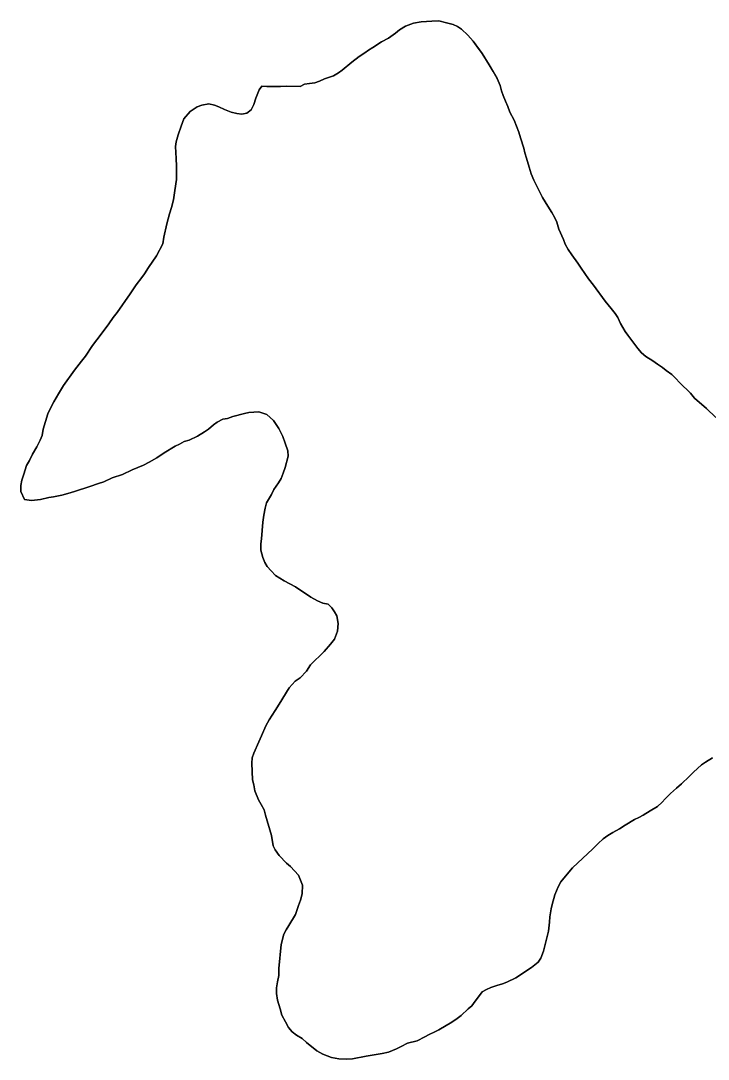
# Model space of a CAD drawing. Extents: x 3187622 to 3225504, y 800805 to 826213.
# Drawn here: x 3200653 to 3201106, y 814153 to 814837 of the extents above; entities that cross this region are included whole.
import ezdxf

# ---------------------------------------------------------------- set-up
doc = ezdxf.new("R2010")
doc.units = 0
doc.layers.add('V-SITE-VEGE', color=7, linetype='Continuous')
doc.layers.add('V-TOPO-SHOR', color=7, linetype='Continuous')

msp = doc.modelspace()

# ---------------------------------------------------------------- linework, layer by layer
at = {"layer": 'V-SITE-VEGE'}
for points in [[(3200756.7, 814761.91), (3200758.57, 814767.63), (3200760.41, 814772.36), (3200764.52, 814777.28), (3200769.08, 814780.2), (3200772.11, 814781.4), (3200776.89, 814782.31), (3200780.63, 814781.48), (3200783.36, 814780.18), (3200787.08, 814778.6), (3200791.56, 814776.76), (3200795.3, 814775.94), (3200798.54, 814775.38), (3200801.81, 814776.07), (3200804.61, 814778.27), (3200806.43, 814781.74), (3200807.76, 814785.97), (3200809.87, 814791.44), (3200811.67, 814793.91), (3200814.92, 814793.59), (3200820.69, 814793.73), (3200823.94, 814793.67), (3200827.7, 814793.85), (3200836.96, 814793.67), (3200839.75, 814795.12), (3200843.01, 814795.56), (3200846.53, 814795.99), (3200849.81, 814797.18), (3200853.09, 814798.62), (3200858.89, 814800.76), (3200862.19, 814802.7), (3200864.72, 814804.41), (3200871.09, 814809.79), (3200875.92, 814813.46), (3200879.47, 814815.89), (3200882.01, 814817.6), (3200884.8, 814819.29), (3200890.63, 814823.19), (3200895.19, 814825.61), (3200899.76, 814828.78), (3200902.31, 814830.98), (3200906.36, 814833.41), (3200911.66, 814835.31), (3200916.68, 814836.21), (3200923.71, 814836.83), (3200928.22, 814836.99), (3200933.45, 814835.64), (3200937.69, 814834.55), (3200940.67, 814833.24), (3200943.14, 814831.44), (3200947.32, 814827.6), (3200951, 814823.53), (3200956.85, 814815.4), (3200961.47, 814808.05), (3200966.81, 814798.93), (3200968.72, 814794.38), (3200969.66, 814790.86), (3200970.6, 814787.83), (3200972.28, 814784.04), (3200973.71, 814780.51), (3200975.15, 814776.72), (3200977.8, 814771.41), (3200979.48, 814767.62), (3200980.9, 814763.59), (3200982.08, 814759.81), (3200984.2, 814753.01), (3200984.9, 814749.99), (3200986.08, 814746.46), (3200987.72, 814740.42), (3200989.14, 814736.13), (3200990.81, 814731.84), (3200996.6, 814720.46), (3201000, 814714.88), (3201002.67, 814710.57), (3201004.61, 814707.03), (3201006.05, 814704.24), (3201007.22, 814699.71), (3201010.35, 814692.89), (3201011.54, 814689.86), (3201013.47, 814686.32), (3201015.91, 814682.77), (3201019.81, 814677.18), (3201022, 814673.88), (3201026.88, 814667.02), (3201030.05, 814662.7), (3201037.86, 814652.28), (3201041.78, 814647.45), (3201044.47, 814644.14), (3201046.17, 814641.35), (3201047.85, 814637.57), (3201051, 814632.24), (3201052.7, 814629.71), (3201054.66, 814627.16), (3201059.3, 814621.06), (3201061.75, 814618.26), (3201064.71, 814615.7), (3201069.16, 814612.86), (3201072.38, 814610.79), (3201075.59, 814608.47), (3201078.05, 814606.43), (3201081.76, 814603.85)], [(3200813.63, 814480.04), (3200812.44, 814483.32), (3200811.03, 814488.1), (3200811.11, 814492.36), (3200811.42, 814495.61), (3200812.39, 814506.61), (3200812.97, 814511.11), (3200813.82, 814515.85), (3200814.89, 814519.34), (3200818, 814524.79), (3200819.56, 814528.01), (3200822.65, 814532.46), (3200824.46, 814535.43), (3200825.78, 814538.91), (3200827.11, 814542.64), (3200829, 814550.12), (3200828.82, 814553.63), (3200827.17, 814558.67), (3200825.5, 814562.96), (3200822.84, 814568.27), (3200819.44, 814573.6), (3200815.01, 814577.44), (3200809.78, 814579.3), (3200806.52, 814579.11), (3200803.26, 814578.92), (3200800.25, 814578.23), (3200792.69, 814576.12), (3200789.16, 814574.94), (3200786.15, 814574.49), (3200782.35, 814572.56), (3200779.81, 814570.61), (3200776.5, 814567.92), (3200773.96, 814566.21), (3200769.4, 814563.3), (3200763.84, 814560.65), (3200760.56, 814559.71), (3200757.52, 814558.02), (3200754.74, 814556.57), (3200747.39, 814552.2), (3200742.57, 814549.04), (3200737.51, 814546.13), (3200733.71, 814544.2), (3200726.39, 814541.08), (3200720.07, 814537.95), (3200713.26, 814535.83), (3200707.7, 814533.18), (3200704.18, 814531.99), (3200698.38, 814530.1), (3200688.29, 814526.79), (3200684.01, 814525.37), (3200679.98, 814524.45), (3200674.45, 814523.3), (3200671.44, 814522.86), (3200665.9, 814521.46), (3200660.13, 814520.82), (3200655.38, 814521.42), (3200652.98, 814526.72), (3200653.06, 814530.73), (3200653.62, 814534.22), (3200654.95, 814538.2), (3200656.82, 814543.93), (3200658.63, 814547.15), (3200660.72, 814551.37), (3200663.57, 814556.32), (3200665.65, 814560.54), (3200666.97, 814563.77), (3200667.8, 814567.76), (3200670.75, 814577.97), (3200672.31, 814581.2), (3200674.66, 814585.92), (3200677.76, 814591.11), (3200681.13, 814596.56), (3200688.34, 814606.69), (3200692.96, 814612.61), (3200695.53, 814616.07), (3200700.17, 814622.99), (3200705.83, 814630.4), (3200710.97, 814637.31), (3200713.81, 814641.51), (3200716.37, 814644.72), (3200725.12, 814657.07), (3200729, 814663.01), (3200732.59, 814667.7), (3200734.39, 814670.17), (3200736.98, 814674.38), (3200742.39, 814682.04), (3200746.55, 814689.97), (3200747.14, 814694.47), (3200749.06, 814703.2), (3200750.94, 814709.67), (3200752.27, 814713.9), (3200753.62, 814718.89), (3200753.93, 814722.14), (3200754.49, 814725.13), (3200755.63, 814732.37), (3200755.46, 814736.39), (3200755.55, 814741.15), (3200755.4, 814746.15), (3200754.8, 814754.18), (3200755.36, 814757.18), (3200756.7, 814761.91)], [(3201081.76, 814603.85), (3201089.37, 814595.94), (3201091.58, 814593.89), (3201094.05, 814591.59), (3201096.74, 814588.28), (3201104.62, 814581.37), (3201110.77, 814575.49)], [(3200989.31, 814213.16), (3200978.91, 814206.34), (3200973.09, 814203.45), (3200970.31, 814202.25), (3200966.54, 814201.33), (3200962.5, 814199.9), (3200959.72, 814198.7), (3200956.94, 814197), (3200954.37, 814193.79), (3200952.31, 814190.83), (3200950, 814187.87), (3200947.71, 814185.91), (3200943.11, 814181.49), (3200940.32, 814179.54), (3200936.76, 814177.1), (3200928.4, 814172.01), (3200925.62, 814170.81), (3200921.83, 814168.88), (3200919.04, 814167.43), (3200913.98, 814164.77), (3200907.69, 814163.14), (3200903.39, 814160.97), (3200900.36, 814159.52), (3200895.06, 814157.37), (3200891.03, 814156.45), (3200880.48, 814154.65), (3200871.43, 814152.82), (3200867.16, 814152.65), (3200862.41, 814152.99), (3200857.67, 814153.84), (3200851.95, 814155.95), (3200847.99, 814158.28), (3200841.08, 814163.67), (3200838.37, 814166.23), (3200834.66, 814168.56), (3200831.69, 814170.62), (3200829.25, 814173.67), (3200827.31, 814177.21), (3200824.9, 814181.77), (3200823.72, 814185.8), (3200822.08, 814191.59), (3200821.41, 814195.86), (3200821.48, 814199.62), (3200822.06, 814203.61), (3200822.9, 814207.86), (3200822.98, 814212.36), (3200824.54, 814228.36), (3200826.18, 814235.09), (3200827.73, 814237.82), (3200829.54, 814240.79), (3200833.94, 814247.97), (3200835.81, 814253.94), (3200837.13, 814257.42), (3200838.21, 814261.66), (3200838.57, 814267.41), (3200835.95, 814273.98), (3200830.54, 814279.59), (3200828.08, 814281.89), (3200823.17, 814287), (3200820.48, 814290.55), (3200819.29, 814293.33), (3200818.17, 814300.12), (3200814.17, 814313.47), (3200813.23, 814316.99), (3200811.3, 814320.54), (3200809.6, 814323.58), (3200807.21, 814329.63), (3200806.54, 814333.4), (3200805.6, 814336.68), (3200805.06, 814347.71), (3200805.38, 814351.21), (3200806.44, 814354.44), (3200809.84, 814361.89), (3200811.42, 814365.87), (3200814.3, 814372.33), (3200816.63, 814376.29), (3200820.51, 814382.47), (3200823.09, 814386.68), (3200829.81, 814397.32), (3200833.65, 814401.76), (3200836.95, 814403.95), (3200841.04, 814408.38), (3200843.88, 814412.58), (3200852.82, 814421.42), (3200856.92, 814426.1), (3200859.49, 814429.56), (3200861.59, 814434.78), (3200861.94, 814439.78), (3200861.03, 814444.81), (3200859.58, 814447.59), (3200857.88, 814450.13), (3200855.42, 814452.43), (3200851.93, 814453.25), (3200848.46, 814454.82), (3200843.99, 814457.16), (3200833.85, 814463.87), (3200826.42, 814468.02), (3200820.72, 814471.38), (3200817.78, 814474.45), (3200815.32, 814477.25), (3200813.63, 814480.04)], [(3201108.44, 814351.37), (3201103.88, 814348.45), (3201101.34, 814346.74), (3201098.54, 814344.29), (3201095.98, 814341.84), (3201093.17, 814338.89), (3201088.07, 814334.23), (3201084.76, 814331.29), (3201080.94, 814327.85), (3201077.36, 814324.17), (3201075.31, 814321.95), (3201072.26, 814319.26), (3201067.44, 814316.34), (3201062.87, 814313.42), (3201060.09, 814311.98), (3201057.06, 814310.53), (3201050.98, 814306.89), (3201047.18, 814304.46), (3201042.87, 814302.04), (3201039.57, 814300.1), (3201036.53, 814297.9), (3201033.21, 814294.71), (3201029.64, 814291.28), (3201016.37, 814278.76), (3201011.76, 814273.34), (3201008.68, 814269.64), (3201006.86, 814266.17), (3201004.76, 814260.95), (3201002.88, 814254.72), (3201002.32, 814251.73), (3201001.47, 814246.48), (3201001.15, 814242.98), (3201000.54, 814236.98), (3200997.28, 814223.77), (3200995.44, 814219.3), (3200993.63, 814216.58), (3200989.31, 814213.16)]]:
    msp.add_lwpolyline(points, dxfattribs=at)
at = {"layer": 'V-TOPO-SHOR'}
for points in [[(3201044.47, 814644.14), (3201041.78, 814647.45), (3201037.86, 814652.28), (3201030.05, 814662.7), (3201026.88, 814667.02), (3201022, 814673.88), (3201019.81, 814677.18), (3201015.91, 814682.77), (3201013.47, 814686.32), (3201011.54, 814689.86), (3201010.35, 814692.89), (3201007.22, 814699.71), (3201006.05, 814704.24), (3201004.61, 814707.03), (3201002.67, 814710.57), (3201000, 814714.88), (3200996.6, 814720.46), (3200990.81, 814731.84), (3200989.14, 814736.13), (3200987.72, 814740.42), (3200986.08, 814746.46), (3200984.9, 814749.99), (3200984.2, 814753.01), (3200982.08, 814759.81), (3200980.9, 814763.59), (3200979.48, 814767.62), (3200977.8, 814771.41), (3200975.15, 814776.72), (3200973.71, 814780.51), (3200972.28, 814784.04), (3200970.6, 814787.83), (3200969.66, 814790.86), (3200968.72, 814794.38), (3200966.81, 814798.93), (3200964.14, 814803.49), (3200961.47, 814808.05), (3200956.85, 814815.4), (3200953.2, 814820.48), (3200951, 814823.53), (3200947.32, 814827.6), (3200943.14, 814831.44), (3200940.67, 814833.24), (3200937.69, 814834.55), (3200933.45, 814835.64), (3200928.22, 814836.99), (3200923.71, 814836.83), (3200916.68, 814836.21), (3200911.66, 814835.31), (3200906.36, 814833.41), (3200902.31, 814830.98), (3200899.76, 814828.78), (3200895.19, 814825.61), (3200890.63, 814823.19), (3200884.8, 814819.29), (3200882.01, 814817.6), (3200879.47, 814815.89), (3200875.92, 814813.46), (3200871.09, 814809.79), (3200864.72, 814804.41), (3200862.19, 814802.7), (3200858.89, 814800.76), (3200853.09, 814798.62), (3200849.81, 814797.18), (3200846.53, 814795.99), (3200843.01, 814795.56), (3200839.75, 814795.12), (3200836.96, 814793.67), (3200833.21, 814793.74), (3200827.7, 814793.85), (3200823.94, 814793.67), (3200820.69, 814793.73), (3200814.92, 814793.59), (3200811.67, 814793.91), (3200809.87, 814791.44), (3200807.76, 814785.97), (3200806.43, 814781.74), (3200804.61, 814778.27), (3200801.81, 814776.07), (3200798.54, 814775.38), (3200795.3, 814775.94), (3200791.56, 814776.76), (3200787.08, 814778.6), (3200783.36, 814780.18), (3200780.63, 814781.48), (3200776.89, 814782.31), (3200772.11, 814781.4), (3200769.08, 814780.2), (3200764.52, 814777.29), (3200760.41, 814772.36), (3200758.57, 814767.63), (3200756.7, 814761.91), (3200755.36, 814757.18), (3200754.8, 814754.18), (3200755.4, 814746.15), (3200755.55, 814741.14), (3200755.46, 814736.39), (3200755.63, 814732.37), (3200754.49, 814725.13), (3200753.93, 814722.14), (3200753.62, 814718.89), (3200752.27, 814713.9)], [(3200752.27, 814713.9), (3200750.94, 814709.67), (3200749.06, 814703.2), (3200747.14, 814694.47), (3200746.55, 814689.97), (3200742.39, 814682.04), (3200736.98, 814674.38), (3200734.39, 814670.17), (3200732.59, 814667.7), (3200729, 814663.01), (3200725.12, 814657.07), (3200716.37, 814644.72), (3200713.81, 814641.51), (3200710.97, 814637.31), (3200705.83, 814630.4), (3200700.17, 814622.99), (3200695.53, 814616.07), (3200692.96, 814612.61), (3200688.34, 814606.69), (3200681.13, 814596.56), (3200677.76, 814591.11), (3200674.66, 814585.92), (3200672.31, 814581.2), (3200670.75, 814577.97), (3200667.8, 814567.76), (3200666.97, 814563.77), (3200665.65, 814560.54), (3200663.57, 814556.32), (3200660.72, 814551.37), (3200658.63, 814547.15), (3200656.82, 814543.93), (3200654.95, 814538.2), (3200653.62, 814534.22), (3200653.06, 814530.73), (3200652.98, 814526.72), (3200655.38, 814521.42), (3200660.13, 814520.82), (3200665.9, 814521.46), (3200671.44, 814522.86), (3200674.45, 814523.3), (3200679.98, 814524.45), (3200684.01, 814525.37), (3200688.29, 814526.79), (3200698.38, 814530.1), (3200704.18, 814531.99), (3200707.7, 814533.18), (3200713.26, 814535.83), (3200720.07, 814537.95), (3200726.39, 814541.08), (3200733.71, 814544.2), (3200737.51, 814546.13), (3200742.57, 814549.04), (3200747.39, 814552.2), (3200754.74, 814556.57), (3200757.52, 814558.02), (3200760.56, 814559.71), (3200763.84, 814560.65), (3200769.4, 814563.3), (3200773.96, 814566.21), (3200776.5, 814567.92), (3200779.81, 814570.61), (3200782.35, 814572.56), (3200786.15, 814574.49), (3200789.16, 814574.94), (3200792.69, 814576.12), (3200800.25, 814578.23), (3200803.26, 814578.92), (3200806.52, 814579.11), (3200809.78, 814579.3), (3200815.01, 814577.44), (3200819.44, 814573.6), (3200822.84, 814568.27), (3200825.5, 814562.96), (3200827.17, 814558.67), (3200828.82, 814553.63), (3200829, 814550.12), (3200827.11, 814542.64), (3200825.78, 814538.91), (3200824.46, 814535.43), (3200822.65, 814532.46), (3200819.56, 814528.01), (3200818, 814524.79), (3200814.89, 814519.34), (3200813.82, 814515.85), (3200812.97, 814511.11), (3200812.39, 814506.61), (3200811.42, 814495.61), (3200811.11, 814492.36), (3200811.02, 814488.1), (3200812.44, 814483.32), (3200813.63, 814480.04), (3200815.32, 814477.25), (3200817.78, 814474.45), (3200820.72, 814471.39), (3200826.42, 814468.02), (3200833.85, 814463.87), (3200843.99, 814457.16), (3200848.46, 814454.82), (3200851.93, 814453.25), (3200855.42, 814452.43), (3200857.88, 814450.13)], [(3201110.77, 814575.49), (3201104.62, 814581.37), (3201096.74, 814588.28), (3201094.05, 814591.59), (3201091.58, 814593.89), (3201089.37, 814595.94), (3201081.76, 814603.85), (3201078.05, 814606.43), (3201075.59, 814608.47), (3201072.38, 814610.79), (3201069.16, 814612.86), (3201064.71, 814615.7), (3201061.75, 814618.26), (3201059.3, 814621.06), (3201054.66, 814627.16), (3201052.7, 814629.71), (3201051, 814632.24), (3201047.85, 814637.57), (3201046.17, 814641.35), (3201044.47, 814644.14)], [(3200857.88, 814450.13), (3200859.58, 814447.59), (3200861.03, 814444.81), (3200861.94, 814439.78), (3200861.59, 814434.78), (3200859.49, 814429.56), (3200856.92, 814426.1), (3200852.82, 814421.42), (3200843.88, 814412.58), (3200841.04, 814408.38), (3200836.95, 814403.95), (3200833.65, 814401.76), (3200829.81, 814397.32), (3200823.09, 814386.68), (3200820.51, 814382.47), (3200816.63, 814376.29), (3200814.3, 814372.33), (3200811.42, 814365.87), (3200809.84, 814361.89), (3200806.44, 814354.44), (3200805.38, 814351.21), (3200805.06, 814347.71), (3200805.6, 814336.68), (3200806.54, 814333.4), (3200807.21, 814329.63), (3200809.6, 814323.58), (3200811.3, 814320.54), (3200813.23, 814316.99), (3200814.17, 814313.47), (3200818.17, 814300.12), (3200819.29, 814293.33), (3200820.48, 814290.55), (3200823.17, 814287), (3200828.08, 814281.89), (3200830.54, 814279.59), (3200835.95, 814273.98), (3200838.57, 814267.41), (3200838.21, 814261.66), (3200837.13, 814257.42), (3200835.81, 814253.94), (3200833.94, 814247.97), (3200829.54, 814240.79), (3200827.73, 814237.82), (3200826.18, 814235.09), (3200824.54, 814228.36), (3200822.98, 814212.36), (3200822.9, 814207.86), (3200822.06, 814203.61), (3200821.48, 814199.62), (3200821.41, 814195.86), (3200822.08, 814191.59), (3200823.72, 814185.8), (3200824.9, 814181.77), (3200827.31, 814177.21), (3200829.25, 814173.67), (3200831.69, 814170.62), (3200834.66, 814168.56), (3200838.37, 814166.23), (3200841.08, 814163.67), (3200847.99, 814158.28), (3200851.95, 814155.95), (3200857.67, 814153.84), (3200862.41, 814152.99), (3200867.16, 814152.65), (3200871.43, 814152.82), (3200880.48, 814154.65), (3200891.03, 814156.45), (3200895.06, 814157.37), (3200900.36, 814159.52), (3200903.39, 814160.97), (3200907.69, 814163.14), (3200913.98, 814164.77), (3200919.04, 814167.43), (3200921.83, 814168.88), (3200925.62, 814170.81), (3200928.4, 814172.01), (3200936.76, 814177.1), (3200940.32, 814179.54), (3200943.11, 814181.49), (3200947.71, 814185.91), (3200950, 814187.87), (3200952.31, 814190.83), (3200954.37, 814193.79), (3200956.94, 814197), (3200959.72, 814198.7), (3200962.5, 814199.9), (3200966.54, 814201.33), (3200970.31, 814202.25), (3200973.09, 814203.45), (3200978.91, 814206.34), (3200989.31, 814213.16), (3200993.63, 814216.58), (3200995.44, 814219.3), (3200997.28, 814223.77), (3201000.54, 814236.98), (3201001.15, 814242.98), (3201001.47, 814246.48), (3201002.33, 814251.73), (3201002.88, 814254.72), (3201004.76, 814260.95), (3201006.86, 814266.17)], [(3201006.86, 814266.17), (3201008.68, 814269.64), (3201011.76, 814273.34), (3201016.37, 814278.76), (3201029.64, 814291.28), (3201033.21, 814294.71), (3201036.53, 814297.9), (3201039.57, 814300.1), (3201042.87, 814302.04), (3201047.17, 814304.46), (3201050.98, 814306.89), (3201057.06, 814310.53), (3201060.09, 814311.98), (3201062.87, 814313.42), (3201067.44, 814316.34), (3201072.26, 814319.26), (3201075.31, 814321.95), (3201077.36, 814324.17), (3201080.94, 814327.85), (3201084.76, 814331.29), (3201088.07, 814334.23), (3201093.17, 814338.89), (3201095.98, 814341.84), (3201098.54, 814344.29), (3201101.34, 814346.74), (3201103.88, 814348.45), (3201108.44, 814351.37)]]:
    msp.add_lwpolyline(points, dxfattribs=at)

doc.saveas('drawing.dxf')
